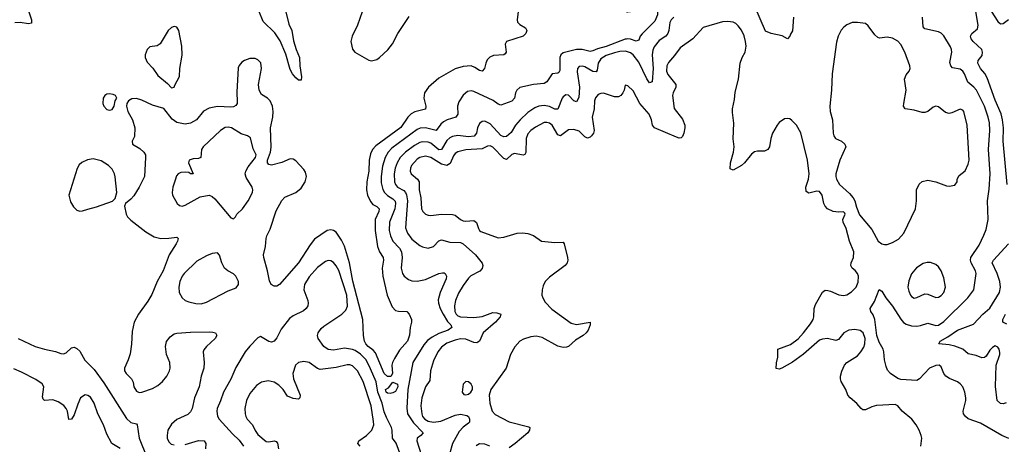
# Model space of a CAD drawing. Header units: inches. Extents: x 1550315 to 1685896, y 510706 to 640504.
# Tile 282 of 452: x 1645506 to 1652797, y 575765 to 578911. Entities that reach past the tile are written whole.
import ezdxf

# ---------------------------------------------------------------- set-up
doc = ezdxf.new("R2010")
doc.units = ezdxf.units.IN
doc.header["$MEASUREMENT"] = 0
doc.layers.add('B6547', color=7, linetype='Continuous')
doc.layers.add('B6557', color=7, linetype='Continuous')

msp = doc.modelspace()

# ---------------------------------------------------------------- linework, layer by layer
at = {"layer": 'B6547', "color": 5}
for points, elevation in [([(1649204.8, 579030), (1649189.1, 578910), (1649192.1, 578892.1), (1649210, 578874.9), (1649251, 578850), (1649261, 578830), (1649254.8, 578810), (1649234, 578790), (1649110.5, 578750), (1649100.3, 578730), (1649108.2, 578670), (1649102, 578658), (1649090.2, 578649.8), (1649014.7, 578645.3), (1648986.6, 578633.4), (1648967.3, 578612.7), (1648956.8, 578590), (1648948, 578550), (1648931, 578529), (1648910, 578535.4), (1648877.5, 578557.5), (1648850, 578568.5), (1648790, 578565.2), (1648730, 578546.2), (1648610, 578478.3), (1648533.3, 578410), (1648504.2, 578370), (1648497.9, 578330), (1648513.7, 578270), (1648510.7, 578249.3), (1648431.5, 578228.5), (1648405.8, 578214.2), (1648381, 578190), (1648327.4, 578112.6), (1648142.9, 577977.1), (1648118.3, 577950), (1648102.9, 577917), (1648093.3, 577870), (1648090.6, 577790), (1648077.5, 577710), (1648075.1, 577650), (1648081.6, 577610), (1648103, 577563), (1648121.8, 577541.8), (1648150, 577527.5), (1648167.5, 577510), (1648165.6, 577490), (1648139.3, 577430), (1648137.9, 577350), (1648155.7, 577230), (1648170, 577191.5), (1648197.4, 577150), (1648199.1, 577130), (1648190.1, 577070), (1648195.4, 577010), (1648227.2, 576870), (1648263.6, 576783.6), (1648290, 576757.2), (1648310, 576750.2), (1648373.4, 576750), (1648390.2, 576730.2), (1648406.7, 576690), (1648407, 576670), (1648396.5, 576630), (1648393, 576573), (1648378.6, 576530), (1648318.9, 576461.1), (1648280.4, 576399.6), (1648265.9, 576370), (1648262.8, 576350), (1648266.6, 576290), (1648253.1, 576266.9), (1648230, 576266.1), (1648206.1, 576290), (1648141.8, 576441.8), (1648122.7, 576462.7), (1648086.7, 576490), (1648069.3, 576510), (1648059.3, 576530), (1648052.1, 576570), (1648047.5, 576690), (1647973.2, 576973.2), (1647948, 577110), (1647910, 577233.8), (1647890, 577278), (1647850, 577336), (1647830, 577349.8), (1647810, 577355.1), (1647781.6, 577350), (1647690, 577283.9), (1647657.4, 577242.6), (1647570, 577109.8), (1647430, 576947.8), (1647410, 576936.9), (1647390, 576935.6), (1647367.6, 576950), (1647356.6, 576976.6), (1647341.7, 577050), (1647312.6, 577150), (1647311.2, 577170), (1647327.2, 577230), (1647330.9, 577290), (1647336.8, 577310), (1647359.7, 577359.7), (1647404.3, 577495.7), (1647447.5, 577572.5), (1647470, 577596), (1647550, 577631.6), (1647590, 577662.6), (1647621, 577710), (1647628.5, 577750), (1647621.6, 577781.6), (1647610, 577801.6), (1647550, 577864.5), (1647530, 577876.9), (1647510, 577879.7), (1647446.2, 577853.8), (1647370, 577834.2), (1647350, 577837.4), (1647339.7, 577850), (1647341.7, 577870), (1647362.4, 577930), (1647367.5, 577967.5), (1647363.4, 578110), (1647379.9, 578190), (1647381.7, 578230), (1647377.1, 578270), (1647361.5, 578310), (1647340.5, 578330), (1647296.8, 578356.8), (1647279.3, 578390), (1647274.4, 578430), (1647296, 578550), (1647290.5, 578590.5), (1647270, 578614), (1647250, 578622.6), (1647210, 578622.6), (1647170, 578609.7), (1647150, 578596.3), (1647130, 578571.8), (1647124.7, 578555.3), (1647113.2, 578373.2), (1647117.2, 578302.8), (1647115.8, 578290), (1647105.3, 578274.8), (1647090, 578265.4), (1647070, 578262), (1646970, 578268.1), (1646910, 578255.3), (1646867.1, 578232.9), (1646814.3, 578170), (1646770, 578144.1), (1646730, 578138), (1646669.6, 578150), (1646634, 578174), (1646574.2, 578254.1), (1646490, 578278.7), (1646410, 578316), (1646370, 578326.3), (1646335.2, 578324.8), (1646311, 578310), (1646298, 578290), (1646296, 578270), (1646307.3, 578230), (1646341.3, 578170), (1646358.7, 578110), (1646354.9, 578045.1), (1646339.1, 578010), (1646342, 577990), (1646396.2, 577956.2), (1646426.2, 577930), (1646436.3, 577910), (1646437.7, 577890), (1646430, 577749.2), (1646390, 577669.5), (1646350, 577605.1), (1646330, 577581.6), (1646290.5, 577549.5), (1646282.8, 577530), (1646294.9, 577470), (1646304.4, 577450), (1646330, 577424.9), (1646438.9, 577338.9), (1646502.6, 577302.6), (1646550.2, 577290.2), (1646610, 577291.1), (1646670, 577299.3), (1646678.4, 577290), (1646675.6, 577270), (1646665.3, 577250), (1646612.1, 577167.9), (1646568, 577050), (1646524.1, 576970), (1646484.6, 576875.4), (1646454.8, 576825.2), (1646386, 576730), (1646352.6, 576670), (1646338.2, 576601.8), (1646333.6, 576506.4), (1646324.7, 576435.3), (1646310.2, 576389.8), (1646281.1, 576330), (1646283.1, 576310), (1646295.3, 576290), (1646334.7, 576250), (1646345.2, 576225.2), (1646351.3, 576190), (1646370, 576159), (1646390, 576149.4), (1646410, 576150.2), (1646490, 576177.6), (1646530, 576199.8), (1646563.8, 576230), (1646596.2, 576270), (1646615.3, 576310), (1646620.3, 576330), (1646617.8, 576370), (1646594, 576430), (1646585.4, 576490), (1646592.3, 576527.7), (1646619.8, 576560.2), (1646650, 576583.1), (1646670, 576588.9), (1646770, 576596.5), (1646910, 576598.7), (1646936.7, 576596.7), (1646956, 576590), (1646966.8, 576570), (1646953.4, 576550), (1646888.4, 576490), (1646870, 576464), (1646865.7, 576450), (1646871.7, 576370), (1646868.8, 576330), (1646849, 576270), (1646834.9, 576190), (1646799.2, 576110), (1646782.8, 576030), (1646770, 576006), (1646750, 575986.6), (1646670, 575948.6), (1646630, 575915.1), (1646602.2, 575870), (1646597.5, 575830), (1646598.8, 575810), (1646610, 575782), (1646627.1, 575767), (1646650, 575760.5)], 520), ([(1645572.9, 578970), (1645593.2, 578910), (1645594, 578886), (1645570, 578879.8), (1645510, 578889.9), (1645470.9, 578889.1)], 480), ([(1647470.6, 578990), (1647499, 578879), (1647522.3, 578830), (1647534.5, 578754.5), (1647553.4, 578690), (1647577.8, 578630), (1647580.3, 578570), (1647592.1, 578487.9), (1647590, 578462), (1647570, 578462.7), (1647550, 578479.5), (1647525.4, 578510), (1647510, 578542.7), (1647476.5, 578656.5), (1647435, 578755), (1647394.2, 578814.2), (1647310, 578897.3), (1647276.3, 578976.3)], 480), ([(1648042.7, 578970), (1648007.4, 578870), (1647967.9, 578790), (1647958.9, 578750), (1647970, 578694), (1647986.7, 578670), (1648092.1, 578612.1), (1648110, 578605.2), (1648150, 578616.3), (1648170.8, 578630), (1648231.8, 578688.2), (1648266.6, 578733.4), (1648306.2, 578810), (1648390, 578935)], 520), ([(1650000, 578768), (1649990, 578766.2), (1649850, 578711.6), (1649785.3, 578694.7), (1649750, 578679.6), (1649730, 578676.7), (1649670, 578689.5), (1649630.1, 578689.9), (1649530, 578665), (1649513.4, 578650), (1649506.3, 578630), (1649506.4, 578533.6), (1649499.2, 578520.8), (1649490, 578514.7), (1649449.1, 578510.9), (1649410, 578451.5), (1649390, 578439.2), (1649310, 578432), (1649210, 578409.7), (1649187.2, 578390), (1649177.8, 578370), (1649168.9, 578330), (1649150, 578307.4), (1649070, 578278.3), (1649050, 578285.7), (1649012.5, 578312.5), (1648870, 578378), (1648850, 578383.6), (1648821.7, 578378.3), (1648790, 578352.3), (1648757.2, 578302.8), (1648747.2, 578270), (1648750.2, 578210), (1648734.9, 578190), (1648671.2, 578168.8), (1648645.3, 578154.7), (1648624, 578136), (1648590, 578089.8), (1648510, 578111.1), (1648472.6, 578107.4), (1648450, 578098.3), (1648261.3, 577958.7), (1648235, 577930), (1648211.8, 577890), (1648193.1, 577826.9), (1648181.6, 577750), (1648182, 577702), (1648193.8, 577653.8), (1648207.2, 577630), (1648228.6, 577608.6), (1648270, 577583.5), (1648285.4, 577565.4), (1648288.9, 577548.9), (1648283.4, 577510), (1648244.6, 577410), (1648241, 577350), (1648250.8, 577310), (1648269.4, 577270), (1648318, 577218), (1648334.1, 577190), (1648338.5, 577150), (1648331.1, 577071.1), (1648340.3, 577030), (1648352.2, 577010), (1648385.3, 576985.3), (1648410, 576976.9), (1648450, 576973.8), (1648510, 576985.8), (1648610.3, 577030.3), (1648635.8, 577035.8), (1648650, 577035.3), (1648657.1, 577030), (1648665.7, 577010), (1648663.9, 576990), (1648618.9, 576890), (1648605.8, 576834.2), (1648606.7, 576810), (1648620.1, 576770), (1648641.5, 576730), (1648675.1, 576675.1), (1648698.5, 576650), (1648706.9, 576630), (1648678.3, 576610), (1648610, 576584.7), (1648560.5, 576559.5), (1648526.1, 576533.9), (1648498.5, 576501.5), (1648417.7, 576370), (1648381.2, 576170), (1648372.2, 576032.2), (1648378.1, 575990), (1648422.7, 575922.7), (1648493.1, 575850), (1648476.4, 575830), (1648450.3, 575810), (1648446.4, 575790), (1648478.6, 575690)], 540), ([(1650000, 578675.2), (1649990, 578678.1), (1649950, 578675.3), (1649910, 578665.8), (1649850, 578644.7), (1649810, 578621.4), (1649790.1, 578590), (1649783.2, 578536.8), (1649774.1, 578525.9), (1649750, 578527.5), (1649690, 578561), (1649670, 578567.7), (1649650, 578564), (1649637.8, 578550), (1649635.1, 578524.9), (1649651.6, 578410), (1649645.7, 578334.3), (1649630, 578302), (1649610, 578311.1), (1649570, 578352.9), (1649550, 578354.8), (1649530, 578340.5), (1649523.2, 578330), (1649490, 578247.3), (1649470, 578247.4), (1649430, 578267.9), (1649390, 578275.2), (1649350.1, 578269.9), (1649321.3, 578258.7), (1649270, 578223.7), (1649213.2, 578170), (1649178.7, 578130), (1649145.5, 578074.5), (1649110, 578046.4), (1649090, 578042.4), (1649070, 578052.9), (1648990, 578138.9), (1648950, 578159.3), (1648930, 578157.3), (1648910, 578143), (1648896.1, 578110), (1648888, 578070), (1648872.1, 578047.9), (1648830, 578043.4), (1648750, 578052.3), (1648710, 578046.1), (1648690, 578035.2), (1648670, 578015.2), (1648630, 577948.2), (1648610, 577946.5), (1648550, 577995.2), (1648530, 578004.1), (1648490, 578006.8), (1648470, 578001.1), (1648430, 577979.4), (1648363, 577930), (1648324.2, 577890), (1648300.9, 577850), (1648286.3, 577810), (1648278.4, 577770), (1648282.1, 577710), (1648289.4, 577689.4), (1648304.2, 577670), (1648350, 577646.1), (1648363.8, 577630), (1648370, 577613.4), (1648378.8, 577570), (1648362.5, 577370), (1648377.4, 577330), (1648410, 577284.9), (1648470, 577236.9), (1648490, 577227.6), (1648530, 577218.9), (1648570, 577230.4), (1648610, 577271.8), (1648630, 577279.6), (1648690, 577263.6), (1648770, 577260.6), (1648790, 577250.2), (1648881.3, 577170), (1648930, 577107.3), (1648936.5, 577090), (1648930, 577066.3), (1648912.2, 577047.8), (1648847.4, 577012.6), (1648830, 576996.9), (1648790, 576941.7), (1648756.5, 576883.5), (1648734.2, 576830), (1648725.5, 576790), (1648728.7, 576750), (1648738.3, 576730), (1648750, 576717.5), (1648770, 576708.2), (1648870, 576704), (1648930, 576713), (1649010, 576742.3), (1649040.2, 576740.2), (1649067.7, 576730), (1649063.7, 576710), (1649029.1, 576670), (1648937.8, 576590), (1648910.2, 576529.8), (1648899, 576521), (1648890, 576516.9), (1648870, 576519.8), (1648810, 576543), (1648770, 576545.9), (1648730, 576536.4), (1648670, 576513.6), (1648630, 576485.3), (1648602.7, 576450), (1648570, 576383.6), (1648547.3, 576310), (1648542.6, 576237.4), (1648510, 576189.6), (1648482.7, 576110), (1648476.3, 576050), (1648482.6, 575990), (1648489.5, 575970), (1648505.9, 575950), (1648530, 575936.9), (1648570, 575929.7), (1648625, 575935), (1648730, 575980.1), (1648770, 575987.2), (1648818.1, 575978.1), (1648830.2, 575970), (1648837.5, 575950), (1648835.8, 575930), (1648830, 575922), (1648789.1, 575890.9), (1648760.2, 575859.8), (1648711, 575770), (1648689.4, 575690.6)], 560), ([(1650000, 578423.6), (1649990, 578426), (1649983, 578390), (1649973, 578370), (1649957.1, 578350), (1649939.7, 578340.3), (1649910, 578338.7), (1649830, 578366.2), (1649810, 578365.1), (1649790, 578356), (1649770, 578333), (1649763.5, 578310), (1649759.8, 578250), (1649746, 578190), (1649761.1, 578090), (1649755.5, 578070), (1649739.6, 578050), (1649730, 578040.4), (1649710, 578032.8), (1649690, 578044.4), (1649650, 578085.1), (1649610, 578098.7), (1649570, 578094.2), (1649509.8, 578049.8), (1649490, 578058.3), (1649450, 578130.6), (1649430, 578145.2), (1649410, 578150.5), (1649390, 578148.4), (1649324.4, 578115.6), (1649292, 578090), (1649270, 578065.1), (1649255.5, 578030), (1649252.8, 577927.2), (1649246.7, 577913.3), (1649233.8, 577906.1), (1649170, 577918.6), (1649150, 577911.6), (1649110, 577875.1), (1649090, 577881.8), (1649010, 577965.7), (1648990, 577976.8), (1648970, 577973.5), (1648930, 577953.7), (1648810, 577946.2), (1648750, 577931.3), (1648730, 577918.5), (1648717.2, 577902.8), (1648693.7, 577846.3), (1648670, 577830.9), (1648630, 577839.9), (1648550, 577890.4), (1648510, 577900.8), (1648470, 577891.1), (1648450, 577877.7), (1648407.8, 577830), (1648399.7, 577810), (1648398.2, 577790), (1648405.5, 577770), (1648450.6, 577730.6), (1648464.1, 577710), (1648463.2, 577650), (1648477.5, 577590), (1648482, 577510), (1648490.8, 577490.8), (1648510, 577470.2), (1648530, 577462.2), (1648550, 577460.7), (1648630, 577469.3), (1648710, 577468.8), (1648730, 577463.7), (1648770.2, 577430.2), (1648790, 577419.6), (1648810, 577417.2), (1648870, 577423.6), (1648888.4, 577408.4), (1648903.4, 577363.4), (1648910.2, 577350.2), (1648921.5, 577341.5), (1649050, 577294.8), (1649090, 577300.7), (1649190, 577330.5), (1649230, 577333), (1649270, 577328), (1649310, 577312), (1649370, 577270.3), (1649470, 577259.5), (1649530, 577262.8), (1649539.1, 577250), (1649563.1, 577150), (1649564.9, 577130), (1649560.3, 577110), (1649546, 577090), (1649430, 577003.8), (1649397.2, 576970), (1649381.3, 576938.7), (1649374, 576910), (1649373.5, 576870), (1649379.3, 576850), (1649398, 576818), (1649445.8, 576765.8), (1649590, 576661.3), (1649630, 576652.4), (1649731.3, 576670), (1649730.8, 576650), (1649714.8, 576610), (1649701, 576590), (1649678.8, 576570), (1649622.5, 576537.5), (1649570, 576489.2), (1649555.9, 576484.1), (1649530, 576482), (1649490, 576492.8), (1649375, 576555), (1649330, 576566.4), (1649290, 576562.3), (1649236.4, 576543.6), (1649210, 576529.6), (1649172.1, 576488), (1649140.2, 576430), (1649108.9, 576330), (1648995.8, 576170), (1648983.2, 576130), (1648987.3, 576070), (1649003.6, 576010), (1649025.9, 575985.9), (1649130, 575930.3), (1649275.3, 575895.3), (1649282.8, 575890), (1649282, 575870), (1649268.2, 575850), (1649175.3, 575770), (1649130, 575737.6)], 580), ([(1648383.7, 575530), (1648294, 575774), (1648266.3, 575810), (1648264.3, 575870), (1648258.9, 575890), (1648222.4, 575962.4), (1648205.9, 576005.9), (1648190.3, 576070.3), (1648158.4, 576150), (1648146.5, 576226.5), (1648104.8, 576324.8), (1648070.8, 576390), (1648030, 576433.2), (1647990, 576459.6), (1647970, 576467.1), (1647910, 576476.5), (1647830, 576462.3), (1647790, 576467.1), (1647757.7, 576490), (1647716, 576550), (1647711, 576570), (1647715.6, 576590), (1647737.7, 576622.3), (1647759.1, 576640.9), (1647891.8, 576728.2), (1647920.7, 576759.3), (1647932.3, 576787.7), (1647929.2, 576870.8), (1647870, 577051.6), (1647850, 577088), (1647830, 577111.5), (1647810, 577124.2), (1647790, 577127.8), (1647770, 577119.7), (1647710, 577073.7), (1647650, 577006.9), (1647615.9, 576950), (1647610.2, 576910), (1647640.2, 576830), (1647642.8, 576810), (1647639, 576790), (1647627.2, 576770), (1647606.9, 576753.1), (1647530, 576717.3), (1647504, 576696), (1647441.9, 576618.1), (1647410, 576553.3), (1647390, 576529.6), (1647370, 576521.6), (1647350, 576526), (1647290, 576562.9), (1647270, 576554.5), (1647210, 576492.8), (1647176.5, 576450), (1647107.1, 576332.9), (1647070, 576248), (1647015.3, 576150), (1646993.4, 576086.6), (1646967.3, 576030), (1646964.5, 576010), (1646970, 575974), (1646983.6, 575950), (1647081.3, 575841.3), (1647130, 575794.4), (1647162.6, 575750)], 540), ([(1645493.6, 576550), (1645620.8, 576490), (1645690, 576468.7), (1645770, 576452.1), (1645810, 576437.6), (1645830, 576435.5), (1645850, 576442.8), (1645890, 576480.8), (1645910, 576484.5), (1645930, 576475.2), (1645950, 576454.7), (1645988.6, 576388.6), (1646058.2, 576318.2), (1646130, 576220.4), (1646295.5, 575955.5), (1646330, 575925.6), (1646370, 575916), (1646374.9, 575910), (1646391, 575810), (1646446.9, 575670)], 480), ([(1648026, 575750), (1648009.4, 575770), (1648017, 575790), (1648074.5, 575830), (1648114, 575870), (1648127.8, 575910), (1648126.3, 575933.7), (1648109.7, 576050.3), (1648048.2, 576230), (1648006.4, 576310), (1647970, 576345.1), (1647950, 576352.5), (1647930, 576354.2), (1647850, 576333.4), (1647730, 576318), (1647710, 576325.7), (1647650, 576369.8), (1647610, 576377.8), (1647570.1, 576369.9), (1647548.5, 576350), (1647529.4, 576290), (1647533.2, 576250), (1647582.4, 576130), (1647580.7, 576110), (1647570, 576099.3), (1647530, 576105.1), (1647490, 576121.3), (1647457.8, 576170), (1647424.1, 576204), (1647390, 576224.5), (1647345.5, 576234.5), (1647295.9, 576224.1), (1647259.3, 576200.7), (1647210, 576141.1), (1647185.7, 576090), (1647174, 576030), (1647175.4, 575990), (1647180.7, 575970), (1647190.3, 575950), (1647230.2, 575910.2), (1647250, 575866), (1647270, 575837.6), (1647330, 575786.5), (1647350, 575783.2), (1647390, 575790.3), (1647405.7, 575785.7), (1647414.4, 575774.4), (1647421.8, 575730)], 560), ([(1646250, 575733), (1646187.5, 575770), (1646150, 575838.9), (1646127.4, 575910), (1646083.4, 575990), (1646056.7, 576070), (1646030, 576113.5), (1646010, 576126.6), (1645990, 576130.4), (1645957.3, 576110), (1645936.6, 576063.4), (1645910, 575982.4), (1645890, 575951.6), (1645870, 575949.2), (1645859.9, 576010), (1645850.6, 576030), (1645832.2, 576052.2), (1645790, 576079.1), (1645750, 576095.2), (1645690, 576089.8), (1645679.4, 576099.4), (1645675.5, 576115.5), (1645684.5, 576190), (1645671.7, 576211.7), (1645624.3, 576244.3), (1645519.1, 576299.1), (1645463.2, 576323.2)], 480), ([(1646730, 575764), (1646830, 575792), (1646870.9, 575790.9), (1646883.6, 575770), (1646881.7, 575730)], 520), ([(1648987, 575750), (1648950, 575766.9), (1648910, 575768.2), (1648885.4, 575754.6)], 580)]:
    msp.add_lwpolyline(points, dxfattribs=dict(at, elevation=elevation))
for points, elevation in [([(1646650, 578861.6), (1646630, 578853.3), (1646605.7, 578830), (1646546.6, 578733.4), (1646523.2, 578716.8), (1646469.4, 578710.6), (1646449.2, 578690), (1646434.4, 578650), (1646435.5, 578630), (1646450, 578597.6), (1646491.8, 578551.8), (1646530, 578497.1), (1646599.5, 578439.5), (1646630, 578406.8), (1646650, 578412), (1646653.8, 578426.2), (1646689.3, 578490), (1646691.6, 578550), (1646709.5, 578649.5), (1646705.8, 578714.2), (1646685.1, 578830), (1646670, 578857)], 520), ([(1646170, 578362.9), (1646150, 578359.5), (1646137.3, 578350), (1646123.8, 578330), (1646120.5, 578290), (1646128, 578270), (1646150, 578246.7), (1646170, 578240.5), (1646190, 578246), (1646206, 578270), (1646214, 578310), (1646224, 578330), (1646215.3, 578350), (1646197.7, 578357.7)], 520), ([(1647050, 578115.3), (1647028.3, 578111.7), (1646993.4, 578090), (1646864.4, 577970), (1646851.3, 577950), (1646846, 577890), (1646830, 577882), (1646790, 577880.9), (1646761, 577870), (1646756.3, 577850), (1646790.5, 577769.5), (1646770.4, 577769.7), (1646758, 577778), (1646730, 577782.4), (1646699.9, 577780.1), (1646679.3, 577770), (1646667, 577753), (1646656.7, 577723.3), (1646640.3, 577670), (1646634.6, 577630), (1646637.6, 577610), (1646672.7, 577550), (1646690, 577534.4), (1646710, 577530.3), (1646730, 577536.5), (1646842.4, 577597.6), (1646910, 577610.7), (1646930, 577601.6), (1646950, 577584.4), (1647070, 577442.8), (1647090, 577436), (1647104, 577450), (1647114, 577470), (1647155.1, 577510), (1647197.6, 577570), (1647229.6, 577630), (1647231.6, 577650), (1647227.6, 577670), (1647182.4, 577742.4), (1647174.8, 577770), (1647180.2, 577790), (1647198.8, 577821.2), (1647251.2, 577890), (1647256.1, 577910), (1647233.9, 577953.9), (1647215.3, 578035.3), (1647191.6, 578050), (1647145.5, 578065.5), (1647073.7, 578110)], 540), ([(1646050, 577879), (1646007.5, 577872.5), (1645966.8, 577853.2), (1645945, 577835), (1645931.8, 577808.2), (1645870.3, 577610), (1645881.8, 577561.8), (1645905.1, 577525.1), (1645930, 577499.1), (1645950, 577492.7), (1645970, 577494.4), (1646010, 577507), (1646075.2, 577524.8), (1646193.8, 577566.2), (1646213.8, 577586.2), (1646225.4, 577630), (1646212.9, 577747.1), (1646207.4, 577770), (1646190, 577803.5), (1646163.5, 577830), (1646110, 577864.4)], 520), ([(1646970, 577182.7), (1646930, 577177.6), (1646890, 577162.4), (1646818.4, 577121.6), (1646724.2, 577030), (1646709.1, 577010), (1646691.3, 576970), (1646684.5, 576930), (1646686.5, 576890), (1646710, 576848.9), (1646730.9, 576830.9), (1646759.4, 576819.4), (1646810, 576809.2), (1646850, 576806.8), (1646890, 576817.5), (1647050, 576900.9), (1647110, 576923.1), (1647125.1, 576950), (1647125.1, 576970), (1647107.3, 577010), (1647088.5, 577028.5), (1647047, 577050), (1647021.3, 577070), (1647002, 577110), (1646985.6, 577165.6)], 540), ([(1648250, 576142), (1648230, 576144.4), (1648220.7, 576150), (1648215.6, 576170), (1648236.8, 576183.2), (1648270, 576225.7), (1648302.6, 576210), (1648306.3, 576190), (1648290, 576155.1), (1648270, 576146.6)], 520), ([(1648810, 576229.2), (1648790.5, 576209.5), (1648783, 576150), (1648793.7, 576133.7), (1648810, 576130.6), (1648830, 576137.1), (1648846.6, 576150), (1648859.6, 576170), (1648859.6, 576190), (1648850, 576209.2), (1648830, 576226.6)], 580)]:
    msp.add_lwpolyline(points, close=True, dxfattribs=dict(at, elevation=elevation))
at = {"layer": 'B6557', "color": 5}
for points, elevation in [([(1650000, 578970), (1650010, 578968.4), (1650070, 578976.5), (1650100.6, 578999.4), (1650130, 579032.4), (1650150, 579039.1), (1650170, 579038.8), (1650210, 579021), (1650224.9, 579004.9), (1650230.2, 578990.2), (1650230, 578946.6), (1650210, 578900.4), (1650114.6, 578805.4), (1650101.8, 578790), (1650090, 578760.7), (1650083.6, 578756.4), (1650070, 578753.3), (1650030, 578768.1), (1650010, 578769.9), (1650000, 578768)], 540), ([(1652650, 579050.2), (1652750, 578897.7), (1652770, 578879.7), (1652790, 578882), (1652828.2, 578911.8)], 540), ([(1651236.4, 578930), (1651230, 578828), (1651214.8, 578805.2), (1651210, 578788), (1651190.6, 578769.4), (1651152.1, 578792.1), (1651070, 578809.3), (1651030, 578826.6), (1650949.7, 579010)], 560), ([(1652819.2, 577690), (1652789, 578010), (1652791.2, 578110), (1652785.2, 578170), (1652774.1, 578214.1), (1652730, 578314.2), (1652670, 578479.8), (1652652.2, 578512.2), (1652620.6, 578550), (1652601.2, 578590), (1652604, 578610), (1652632.9, 578647.1), (1652634.9, 578670), (1652629.8, 578690), (1652567.4, 578750), (1652551.4, 578770), (1652548.1, 578788.1), (1652556.8, 578810), (1652597.7, 578842.3), (1652604.1, 578870), (1652581.9, 579001.9)], 540), ([(1650350, 578930.7), (1650330, 578911.1), (1650320.7, 578890), (1650313.4, 578830), (1650306.8, 578810), (1650290, 578788.9), (1650242.4, 578757.6), (1650205.2, 578710), (1650194.1, 578685.9), (1650188.8, 578651.2), (1650195.9, 578550), (1650190, 578449.6), (1650170, 578443.1), (1650150, 578474), (1650090, 578596.1), (1650050, 578651.4), (1650030, 578666.4), (1650000, 578675.2)], 560), ([(1652179.9, 575750), (1652185.7, 575810), (1652182.9, 575830), (1652168, 575870), (1652145.8, 575910), (1652111.6, 575951.6), (1652042, 576010), (1652010, 576049.6), (1651990, 576059.6), (1651850, 576053.3), (1651816.7, 576043.3), (1651770, 576020.9), (1651750, 576021), (1651736.9, 576030), (1651706.2, 576066.2), (1651655.1, 576110), (1651638.3, 576130), (1651624.4, 576170), (1651589.8, 576229.8), (1651583.9, 576250), (1651583.9, 576270), (1651593, 576307), (1651613.6, 576350), (1651632, 576370), (1651710, 576421.1), (1651736, 576450), (1651756.4, 576483.5), (1651764.7, 576510), (1651767.3, 576550), (1651751.8, 576590), (1651730, 576607.4), (1651690, 576615.5), (1651645.5, 576610), (1651610, 576590.9), (1651570, 576540.5), (1651550, 576534.7), (1651487.9, 576547.9), (1651450, 576545), (1651430, 576536.5), (1651310, 576431.8), (1651230, 576373.5), (1651150, 576328.2), (1651130, 576322), (1651107, 576327), (1651109.4, 576369.4), (1651119.5, 576410), (1651119, 576470), (1651214.8, 576505.2), (1651270, 576546.7), (1651310.4, 576589.6), (1651362.5, 576657.5), (1651380.8, 576690), (1651387.5, 576710), (1651389.9, 576770.1), (1651398.1, 576801.9), (1651450, 576892.7), (1651470, 576906.4), (1651490, 576905.3), (1651510, 576900.3), (1651571.5, 576871.5), (1651607.5, 576867.5), (1651630, 576872.9), (1651665.8, 576894.2), (1651699.7, 576930), (1651714, 576966), (1651716.4, 577010), (1651710, 577031.6), (1651692.9, 577052.9), (1651669.6, 577070), (1651659.7, 577090), (1651663.1, 577110), (1651680.9, 577150), (1651681.8, 577190), (1651650.8, 577270), (1651625.1, 577365.1), (1651604.5, 577410), (1651601.2, 577430), (1651618, 577470), (1651616.4, 577476.4), (1651607.3, 577487.3), (1651570, 577484), (1651530.7, 577489.3), (1651487.8, 577510), (1651469.7, 577530), (1651460.5, 577550), (1651447.3, 577610), (1651430, 577639.3), (1651410, 577640.9), (1651350, 577625.2), (1651330, 577638), (1651327.3, 577670), (1651347.3, 577730), (1651351.7, 577768.3), (1651340.3, 577870), (1651290, 578073.2), (1651257.6, 578130), (1651224.2, 578164.2), (1651210, 578175.6), (1651190, 578179.6), (1651170, 578175.6), (1651130, 578148.2), (1651114.3, 578130), (1651080.2, 578070), (1651068, 578030), (1651058, 577970), (1651045.5, 577950), (1651022.3, 577937.7), (1650970, 577936.4), (1650948.5, 577931.5), (1650924.8, 577915.2), (1650874, 577850), (1650850, 577829.7), (1650790, 577797.2), (1650766.6, 577806.6), (1650769.3, 577849.3), (1650791.2, 577928.8), (1650797.6, 577970), (1650788.3, 578028.3), (1650794.9, 578145.1), (1650784.4, 578224.4), (1650785.1, 578250), (1650799.8, 578320.2), (1650804.7, 578375.3), (1650828.1, 578470), (1650842.4, 578590), (1650856.3, 578630), (1650879.2, 578670), (1650884.9, 578715.1), (1650881.8, 578750), (1650870.4, 578790.4), (1650850, 578832.8), (1650826.1, 578866.1), (1650810, 578882), (1650790, 578892.4), (1650750, 578896.8), (1650710, 578894.2), (1650567.8, 578852.3), (1650490, 578770.6), (1650396.5, 578703.5), (1650355, 578645), (1650310, 578592.9), (1650298.7, 578570), (1650296.8, 578530), (1650305, 578505), (1650366, 578430), (1650366, 578410), (1650345.3, 578370), (1650340.3, 578350), (1650353.3, 578253.3), (1650413.7, 578173.7), (1650430.5, 578130), (1650432.7, 578110), (1650423.8, 578070), (1650414.4, 578045.6), (1650404, 578036), (1650390, 578032.7), (1650370, 578039.5), (1650206.3, 578110), (1650191.2, 578130), (1650183.7, 578170), (1650166.2, 578210), (1650099.2, 578290), (1650050, 578383.7), (1650010, 578421.2), (1650000, 578423.6)], 580), ([(1652830, 575808.6), (1652778.4, 575830), (1652620.3, 575920.3), (1652530, 575954.4), (1652510.4, 575970.4), (1652496.2, 575990), (1652491.6, 576010), (1652511.7, 576090), (1652511.8, 576110), (1652504.8, 576150), (1652490.7, 576190), (1652470, 576213.5), (1652450, 576227.3), (1652392.5, 576252.5), (1652364.5, 576270), (1652349.6, 576290), (1652330, 576339), (1652315.3, 576350), (1652290, 576349.3), (1652242.8, 576330), (1652170, 576249.4), (1652150, 576238.4), (1652030, 576244.8), (1652010, 576252.6), (1651954.5, 576290), (1651933, 576313), (1651921.7, 576341.7), (1651909.8, 576389.8), (1651906, 576450), (1651900.3, 576470), (1651870, 576520.9), (1651852.2, 576570), (1651839.5, 576690), (1651825, 576725), (1651808, 576750), (1651804.7, 576770), (1651836.3, 576823.7), (1651870, 576910.7), (1651890, 576899.1), (1651920.3, 576850), (1651970, 576787.2), (1652030, 576691.1), (1652050, 576667.8), (1652070, 576654), (1652110, 576642.2), (1652150, 576640.5), (1652175.8, 576644.2), (1652230, 576663.2), (1652290, 576645), (1652310, 576647.7), (1652350, 576675.2), (1652527.4, 576850), (1652570.8, 576910), (1652589.9, 577030), (1652585.2, 577050), (1652553, 577110), (1652547.3, 577130), (1652550.6, 577149.4), (1652610, 577240.4), (1652646.5, 577313.5), (1652662.8, 577357.2), (1652677.8, 577430), (1652673, 577570), (1652685.6, 577654.4), (1652693.6, 577770), (1652679.3, 577950), (1652689.9, 578090), (1652688.1, 578148.1), (1652678.6, 578190), (1652650, 578271.3), (1652592, 578390), (1652572.1, 578412.1), (1652527.6, 578447.6), (1652502.9, 578510), (1652490, 578530.8), (1652470, 578545.6), (1652414.9, 578554.9), (1652400.5, 578570), (1652393.2, 578593.2), (1652407.9, 578670), (1652405.7, 578690), (1652398.8, 578710), (1652350, 578792), (1652330, 578810.8), (1652310, 578822), (1652210, 578843), (1652197.7, 578857.7), (1652190.8, 578930)], 560), ([(1652810, 576071.5), (1652790, 576065.1), (1652770, 576068.3), (1652744.7, 576090), (1652732.3, 576192.3), (1652736.4, 576350), (1652763.5, 576430), (1652764.4, 576444.4), (1652760.5, 576470), (1652750, 576484.5), (1652730, 576493.5), (1652710, 576482.6), (1652690, 576463), (1652662.3, 576417.7), (1652650, 576407.6), (1652630, 576406.3), (1652590, 576422.7), (1652530, 576434.2), (1652489.7, 576470), (1652430, 576492.9), (1652390, 576502.1), (1652312.3, 576510), (1652321.3, 576530), (1652379.7, 576560.3), (1652450, 576610.8), (1652570, 576655.2), (1652638.5, 576730), (1652690, 576773.8), (1652762, 576890), (1652769.7, 576930), (1652764.7, 576970), (1652744.1, 577030), (1652707.8, 577110), (1652716.4, 577130), (1652828.5, 577250)], 540), ([(1652814.9, 576654.9), (1652786, 576670), (1652787.3, 576690), (1652806, 576730)], 520)]:
    msp.add_lwpolyline(points, dxfattribs=dict(at, elevation=elevation))
at = {"layer": 'B6557', "color": 5, "elevation": 580}
for points in [[(1651711.2, 578891.2), (1651670, 578889.7), (1651630, 578873.3), (1651610, 578856.9), (1651590, 578834), (1651566.5, 578790), (1651555.5, 578744.5), (1651522.3, 578510), (1651518.3, 578390), (1651505.3, 578270), (1651508.7, 578230), (1651524.7, 578170), (1651530.3, 578070), (1651535.3, 578050), (1651548.2, 578030), (1651590.8, 578010), (1651616, 577990), (1651624, 577970), (1651579.5, 577870), (1651550.3, 577770), (1651550.3, 577750), (1651554, 577730), (1651577.1, 577690), (1651650, 577623), (1651678.4, 577590), (1651690.4, 577570), (1651702.4, 577522.4), (1651725.1, 577465.1), (1651815.8, 577355.8), (1651863.7, 577270), (1651890, 577250.3), (1651910, 577244.4), (1651930, 577246), (1651970, 577259.3), (1652014.9, 577285.1), (1652054, 577330), (1652140.7, 577510), (1652147, 577570), (1652146, 577650), (1652166.8, 577693.2), (1652190, 577711), (1652230, 577721), (1652290, 577710.8), (1652370, 577679.1), (1652390, 577677.3), (1652430, 577686), (1652449, 577710), (1652449.3, 577730), (1652462.5, 577757.5), (1652507.6, 577792.4), (1652530, 577841), (1652536, 577870), (1652523.1, 578130), (1652496.8, 578230), (1652490, 578240.5), (1652470, 578248), (1652410, 578221.3), (1652390, 578216.9), (1652362.5, 578222.5), (1652310, 578265.6), (1652290, 578269.6), (1652270, 578263), (1652230, 578231.5), (1652210, 578223.1), (1652190, 578223.9), (1652130, 578241.4), (1652062.7, 578250), (1652051.5, 578270), (1652052.2, 578290), (1652071.4, 578390), (1652058.7, 578470), (1652070, 578501.6), (1652091.6, 578530), (1652100.5, 578550), (1652098.9, 578570), (1652060.8, 578670), (1652030, 578728.2), (1652010, 578750.9), (1651970, 578774.8), (1651930, 578781.5), (1651874.3, 578774.3), (1651860.3, 578780.3), (1651839.5, 578799.5), (1651790, 578866.6), (1651770, 578882)], [(1652227.1, 577112.9), (1652195.3, 577104.7), (1652146.6, 577073.4), (1652111.1, 577028.9), (1652090, 576977.2), (1652083.9, 576930), (1652090, 576898.8), (1652102.6, 576870), (1652110, 576859.3), (1652130, 576848.7), (1652150, 576852.2), (1652210, 576878.9), (1652230, 576878.3), (1652290, 576851.6), (1652310, 576854.6), (1652330, 576867.4), (1652349.8, 576890.2), (1652362.8, 576930), (1652350, 576999.3), (1652329.8, 577050), (1652310, 577079.1), (1652290, 577098), (1652250, 577112.6)]]:
    msp.add_lwpolyline(points, close=True, dxfattribs=at)

doc.saveas('drawing.dxf')
